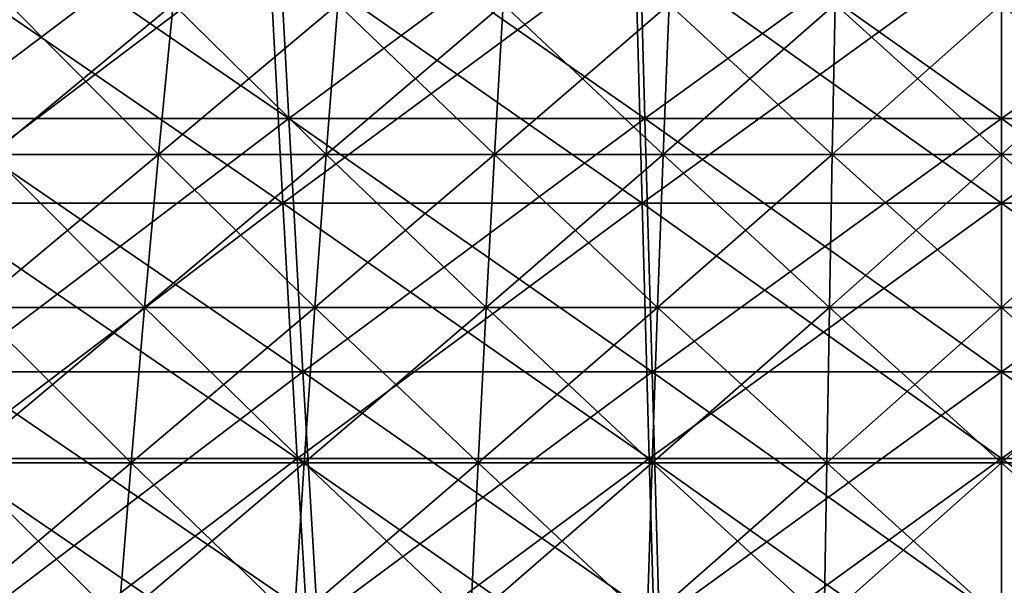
# Model space of a CAD drawing. Header units: millimetres. Extents: x -250 to 250, y -45 to 4150.
# Tile 457 of 656: x -16 to 0, y 3977 to 3986. Entities that reach past the tile are written whole.
import ezdxf

# ---------------------------------------------------------------- set-up
doc = ezdxf.new("R2010")
doc.units = ezdxf.units.MM
doc.header["$LTSCALE"] = 81.481481
for name, color, linetype in [('19', 7, 'CONTINUOUS'), ('20', 7, 'CONTINUOUS'), ('21', 7, 'CONTINUOUS'), ('22', 7, 'CONTINUOUS'), ('23', 7, 'CONTINUOUS'), ('24', 7, 'CONTINUOUS')]:
    doc.layers.add(name, color=color, linetype=linetype)

msp = doc.modelspace()

# ---------------------------------------------------------------- linework, layer by layer
at = {"layer": '19', "color": 7, "linetype": 'CONTINUOUS'}
for points in [[(-11.703, 3987.635, -189.738), (-17.205, 3983.475, -185.67), (-17.54, 3987.635, -189.288), (-11.703, 3987.635, -189.738)], [(-11.479, 3983.475, -186.112), (-17.205, 3983.475, -185.67), (-11.703, 3987.635, -189.738), (-11.479, 3983.475, -186.112)], [(-5.854, 3987.635, -190.009), (-11.479, 3983.475, -186.112), (-11.703, 3987.635, -189.738), (-5.854, 3987.635, -190.009)], [(-5.742, 3983.475, -186.377), (-11.479, 3983.475, -186.112), (-5.854, 3987.635, -190.009), (-5.742, 3983.475, -186.377)], [(0, 3987.635, -190.099), (-5.742, 3983.475, -186.377), (-5.854, 3987.635, -190.009), (0, 3987.635, -190.099)], [(0, 3983.475, -186.466), (-5.742, 3983.475, -186.377), (0, 3987.635, -190.099), (0, 3983.475, -186.466)], [(5.742, 3983.475, -186.377), (0, 3983.475, -186.466), (5.854, 3987.635, -190.009), (5.742, 3983.475, -186.377)], [(5.854, 3987.635, -190.009), (0, 3983.475, -186.466), (0, 3987.635, -190.099), (5.854, 3987.635, -190.009)], [(-11.479, 3983.475, -186.112), (-16.861, 3979.397, -181.963), (-17.205, 3983.475, -185.67), (-11.479, 3983.475, -186.112)], [(-11.25, 3979.397, -182.395), (-16.861, 3979.397, -181.963), (-11.479, 3983.475, -186.112), (-11.25, 3979.397, -182.395)], [(-5.742, 3983.475, -186.377), (-11.25, 3979.397, -182.395), (-11.479, 3983.475, -186.112), (-5.742, 3983.475, -186.377)], [(-5.628, 3979.397, -182.655), (-11.25, 3979.397, -182.395), (-5.742, 3983.475, -186.377), (-5.628, 3979.397, -182.655)], [(0, 3983.475, -186.466), (-5.628, 3979.397, -182.655), (-5.742, 3983.475, -186.377), (0, 3983.475, -186.466)], [(0, 3979.397, -182.742), (-5.628, 3979.397, -182.655), (0, 3983.475, -186.466), (0, 3979.397, -182.742)], [(5.628, 3979.397, -182.655), (0, 3979.397, -182.742), (5.742, 3983.475, -186.377), (5.628, 3979.397, -182.655)], [(5.742, 3983.475, -186.377), (0, 3979.397, -182.742), (0, 3983.475, -186.466), (5.742, 3983.475, -186.377)], [(-11.25, 3979.397, -182.395), (-16.509, 3975.402, -178.166), (-16.861, 3979.397, -181.963), (-11.25, 3979.397, -182.395)], [(-11.015, 3975.402, -178.59), (-16.509, 3975.402, -178.166), (-11.25, 3979.397, -182.395), (-11.015, 3975.402, -178.59)], [(-5.628, 3979.397, -182.655), (-11.015, 3975.402, -178.59), (-11.25, 3979.397, -182.395), (-5.628, 3979.397, -182.655)], [(-5.51, 3975.402, -178.844), (-11.015, 3975.402, -178.59), (-5.628, 3979.397, -182.655), (-5.51, 3975.402, -178.844)], [(0, 3979.397, -182.742), (-5.51, 3975.402, -178.844), (-5.628, 3979.397, -182.655), (0, 3979.397, -182.742)], [(0, 3975.402, -178.929), (-5.51, 3975.402, -178.844), (0, 3979.397, -182.742), (0, 3975.402, -178.929)], [(5.51, 3975.402, -178.844), (0, 3975.402, -178.929), (5.628, 3979.397, -182.655), (5.51, 3975.402, -178.844)], [(5.628, 3979.397, -182.655), (0, 3975.402, -178.929), (0, 3979.397, -182.742), (5.628, 3979.397, -182.655)]]:
    msp.add_3dface(points, dxfattribs=at)
at = {"layer": '20', "color": 7, "linetype": 'CONTINUOUS'}
for points in [[(-17.205, 3983.475, 185.67), (-11.479, 3983.475, 186.112), (-17.54, 3987.635, 189.288), (-17.205, 3983.475, 185.67)], [(-17.54, 3987.635, 189.288), (-11.479, 3983.475, 186.112), (-11.703, 3987.635, 189.738), (-17.54, 3987.635, 189.288)], [(-11.479, 3983.475, 186.112), (-5.742, 3983.475, 186.377), (-11.703, 3987.635, 189.738), (-11.479, 3983.475, 186.112)], [(-11.703, 3987.635, 189.738), (-5.742, 3983.475, 186.377), (-5.854, 3987.635, 190.009), (-11.703, 3987.635, 189.738)], [(-5.742, 3983.475, 186.377), (0, 3983.475, 186.466), (-5.854, 3987.635, 190.009), (-5.742, 3983.475, 186.377)], [(-5.854, 3987.635, 190.009), (0, 3983.475, 186.466), (0, 3987.635, 190.099), (-5.854, 3987.635, 190.009)], [(0, 3983.475, 186.466), (5.742, 3983.475, 186.377), (0, 3987.635, 190.099), (0, 3983.475, 186.466)], [(0, 3987.635, 190.099), (5.742, 3983.475, 186.377), (5.854, 3987.635, 190.009), (0, 3987.635, 190.099)], [(-16.861, 3979.397, 181.963), (-11.25, 3979.397, 182.395), (-17.205, 3983.475, 185.67), (-16.861, 3979.397, 181.963)], [(-17.205, 3983.475, 185.67), (-11.25, 3979.397, 182.395), (-11.479, 3983.475, 186.112), (-17.205, 3983.475, 185.67)], [(-11.25, 3979.397, 182.395), (-5.628, 3979.397, 182.655), (-11.479, 3983.475, 186.112), (-11.25, 3979.397, 182.395)], [(-11.479, 3983.475, 186.112), (-5.628, 3979.397, 182.655), (-5.742, 3983.475, 186.377), (-11.479, 3983.475, 186.112)], [(-5.628, 3979.397, 182.655), (0, 3979.397, 182.742), (-5.742, 3983.475, 186.377), (-5.628, 3979.397, 182.655)], [(-5.742, 3983.475, 186.377), (0, 3979.397, 182.742), (0, 3983.475, 186.466), (-5.742, 3983.475, 186.377)], [(0, 3979.397, 182.742), (5.628, 3979.397, 182.655), (0, 3983.475, 186.466), (0, 3979.397, 182.742)], [(0, 3983.475, 186.466), (5.628, 3979.397, 182.655), (5.742, 3983.475, 186.377), (0, 3983.475, 186.466)], [(-16.509, 3975.402, 178.166), (-11.015, 3975.402, 178.59), (-16.861, 3979.397, 181.963), (-16.509, 3975.402, 178.166)], [(-16.861, 3979.397, 181.963), (-11.015, 3975.402, 178.59), (-11.25, 3979.397, 182.395), (-16.861, 3979.397, 181.963)], [(-11.015, 3975.402, 178.59), (-5.51, 3975.402, 178.844), (-11.25, 3979.397, 182.395), (-11.015, 3975.402, 178.59)], [(-11.25, 3979.397, 182.395), (-5.51, 3975.402, 178.844), (-5.628, 3979.397, 182.655), (-11.25, 3979.397, 182.395)], [(-5.51, 3975.402, 178.844), (0, 3975.402, 178.929), (-5.628, 3979.397, 182.655), (-5.51, 3975.402, 178.844)], [(-5.628, 3979.397, 182.655), (0, 3975.402, 178.929), (0, 3979.397, 182.742), (-5.628, 3979.397, 182.655)], [(0, 3975.402, 178.929), (5.51, 3975.402, 178.844), (0, 3979.397, 182.742), (0, 3975.402, 178.929)], [(0, 3979.397, 182.742), (5.51, 3975.402, 178.844), (5.628, 3979.397, 182.655), (0, 3979.397, 182.742)]]:
    msp.add_3dface(points, dxfattribs=at)
at = {"layer": '21', "color": 7, "linetype": 'CONTINUOUS'}
for points in [[(-11.61, 3988.952, 188.236), (-17.069, 3984.826, 184.201), (-17.401, 3988.952, 187.789), (-11.61, 3988.952, 188.236)], [(-11.388, 3984.826, 184.64), (-17.069, 3984.826, 184.201), (-11.61, 3988.952, 188.236), (-11.388, 3984.826, 184.64)], [(-5.808, 3988.952, 188.504), (-11.388, 3984.826, 184.64), (-11.61, 3988.952, 188.236), (-5.808, 3988.952, 188.504)], [(-5.697, 3984.826, 184.903), (-11.388, 3984.826, 184.64), (-5.808, 3988.952, 188.504), (-5.697, 3984.826, 184.903)], [(0, 3988.952, 188.593), (-5.697, 3984.826, 184.903), (-5.808, 3988.952, 188.504), (0, 3988.952, 188.593)], [(0, 3984.826, 184.991), (-5.697, 3984.826, 184.903), (0, 3988.952, 188.593), (0, 3984.826, 184.991)], [(5.697, 3984.826, 184.903), (0, 3984.826, 184.991), (5.808, 3988.952, 188.504), (5.697, 3984.826, 184.903)], [(5.808, 3988.952, 188.504), (0, 3984.826, 184.991), (0, 3988.952, 188.593), (5.808, 3988.952, 188.504)], [(-11.388, 3984.826, 184.64), (-16.728, 3980.78, 180.524), (-17.069, 3984.826, 184.201), (-11.388, 3984.826, 184.64)], [(-11.161, 3980.78, 180.954), (-16.728, 3980.78, 180.524), (-11.388, 3984.826, 184.64), (-11.161, 3980.78, 180.954)], [(-5.697, 3984.826, 184.903), (-11.161, 3980.78, 180.954), (-11.388, 3984.826, 184.64), (-5.697, 3984.826, 184.903)], [(-5.583, 3980.78, 181.211), (-11.161, 3980.78, 180.954), (-5.697, 3984.826, 184.903), (-5.583, 3980.78, 181.211)], [(0, 3984.826, 184.991), (-5.583, 3980.78, 181.211), (-5.697, 3984.826, 184.903), (0, 3984.826, 184.991)], [(0, 3980.78, 181.297), (-5.583, 3980.78, 181.211), (0, 3984.826, 184.991), (0, 3980.78, 181.297)], [(5.583, 3980.78, 181.211), (0, 3980.78, 181.297), (5.697, 3984.826, 184.903), (5.583, 3980.78, 181.211)], [(5.697, 3984.826, 184.903), (0, 3980.78, 181.297), (0, 3984.826, 184.991), (5.697, 3984.826, 184.903)], [(-11.161, 3980.78, 180.954), (-16.379, 3976.818, 176.759), (-16.728, 3980.78, 180.524), (-11.161, 3980.78, 180.954)], [(-10.928, 3976.818, 177.179), (-16.379, 3976.818, 176.759), (-11.161, 3980.78, 180.954), (-10.928, 3976.818, 177.179)], [(-5.583, 3980.78, 181.211), (-10.928, 3976.818, 177.179), (-11.161, 3980.78, 180.954), (-5.583, 3980.78, 181.211)], [(-5.467, 3976.818, 177.432), (-10.928, 3976.818, 177.179), (-5.583, 3980.78, 181.211), (-5.467, 3976.818, 177.432)], [(0, 3980.78, 181.297), (-5.467, 3976.818, 177.432), (-5.583, 3980.78, 181.211), (0, 3980.78, 181.297)], [(0, 3976.818, 177.516), (-5.467, 3976.818, 177.432), (0, 3980.78, 181.297), (0, 3976.818, 177.516)], [(5.467, 3976.818, 177.432), (0, 3976.818, 177.516), (5.583, 3980.78, 181.211), (5.467, 3976.818, 177.432)], [(5.583, 3980.78, 181.211), (0, 3976.818, 177.516), (0, 3980.78, 181.297), (5.583, 3980.78, 181.211)]]:
    msp.add_3dface(points, dxfattribs=at)
at = {"layer": '22', "color": 7, "linetype": 'CONTINUOUS'}
for points in [[(-17.069, 3984.826, -184.201), (-11.388, 3984.826, -184.64), (-17.401, 3988.952, -187.789), (-17.069, 3984.826, -184.201)], [(-17.401, 3988.952, -187.789), (-11.388, 3984.826, -184.64), (-11.61, 3988.952, -188.236), (-17.401, 3988.952, -187.789)], [(-11.388, 3984.826, -184.64), (-5.697, 3984.826, -184.903), (-11.61, 3988.952, -188.236), (-11.388, 3984.826, -184.64)], [(-11.61, 3988.952, -188.236), (-5.697, 3984.826, -184.903), (-5.808, 3988.952, -188.504), (-11.61, 3988.952, -188.236)], [(-5.697, 3984.826, -184.903), (0, 3984.826, -184.991), (-5.808, 3988.952, -188.504), (-5.697, 3984.826, -184.903)], [(-5.808, 3988.952, -188.504), (0, 3984.826, -184.991), (0, 3988.952, -188.593), (-5.808, 3988.952, -188.504)], [(0, 3984.826, -184.991), (5.697, 3984.826, -184.903), (0, 3988.952, -188.593), (0, 3984.826, -184.991)], [(0, 3988.952, -188.593), (5.697, 3984.826, -184.903), (5.808, 3988.952, -188.504), (0, 3988.952, -188.593)], [(-16.728, 3980.78, -180.524), (-11.161, 3980.78, -180.954), (-17.069, 3984.826, -184.201), (-16.728, 3980.78, -180.524)], [(-17.069, 3984.826, -184.201), (-11.161, 3980.78, -180.954), (-11.388, 3984.826, -184.64), (-17.069, 3984.826, -184.201)], [(-11.161, 3980.78, -180.954), (-5.583, 3980.78, -181.211), (-11.388, 3984.826, -184.64), (-11.161, 3980.78, -180.954)], [(-11.388, 3984.826, -184.64), (-5.583, 3980.78, -181.211), (-5.697, 3984.826, -184.903), (-11.388, 3984.826, -184.64)], [(-5.583, 3980.78, -181.211), (0, 3980.78, -181.297), (-5.697, 3984.826, -184.903), (-5.583, 3980.78, -181.211)], [(-5.697, 3984.826, -184.903), (0, 3980.78, -181.297), (0, 3984.826, -184.991), (-5.697, 3984.826, -184.903)], [(0, 3980.78, -181.297), (5.583, 3980.78, -181.211), (0, 3984.826, -184.991), (0, 3980.78, -181.297)], [(0, 3984.826, -184.991), (5.583, 3980.78, -181.211), (5.697, 3984.826, -184.903), (0, 3984.826, -184.991)], [(-16.379, 3976.818, -176.759), (-10.928, 3976.818, -177.179), (-16.728, 3980.78, -180.524), (-16.379, 3976.818, -176.759)], [(-16.728, 3980.78, -180.524), (-10.928, 3976.818, -177.179), (-11.161, 3980.78, -180.954), (-16.728, 3980.78, -180.524)], [(-10.928, 3976.818, -177.179), (-5.467, 3976.818, -177.432), (-11.161, 3980.78, -180.954), (-10.928, 3976.818, -177.179)], [(-11.161, 3980.78, -180.954), (-5.467, 3976.818, -177.432), (-5.583, 3980.78, -181.211), (-11.161, 3980.78, -180.954)], [(-5.467, 3976.818, -177.432), (0, 3976.818, -177.516), (-5.583, 3980.78, -181.211), (-5.467, 3976.818, -177.432)], [(-5.583, 3980.78, -181.211), (0, 3976.818, -177.516), (0, 3980.78, -181.297), (-5.583, 3980.78, -181.211)], [(0, 3976.818, -177.516), (5.467, 3976.818, -177.432), (0, 3980.78, -181.297), (0, 3976.818, -177.516)], [(0, 3980.78, -181.297), (5.467, 3976.818, -177.432), (5.583, 3980.78, -181.211), (0, 3980.78, -181.297)]]:
    msp.add_3dface(points, dxfattribs=at)
at = {"layer": '23', "color": 7, "linetype": 'CONTINUOUS'}
for points in [[(-16.133, 3984.251, 86.306), (-13.468, 3984.251, 86.762), (-15.854, 3986.652, 84.813), (-16.133, 3984.251, 86.306)], [(-15.854, 3986.652, 84.813), (-13.468, 3984.251, 86.762), (-13.235, 3986.652, 85.261), (-15.854, 3986.652, 84.813)], [(-13.468, 3984.251, 86.762), (-10.79, 3984.251, 87.136), (-13.235, 3986.652, 85.261), (-13.468, 3984.251, 86.762)], [(-13.235, 3986.652, 85.261), (-10.79, 3984.251, 87.136), (-10.603, 3986.652, 85.628), (-13.235, 3986.652, 85.261)], [(-10.79, 3984.251, 87.136), (-8.101, 3984.251, 87.427), (-10.603, 3986.652, 85.628), (-10.79, 3984.251, 87.136)], [(-10.603, 3986.652, 85.628), (-8.101, 3984.251, 87.427), (-7.961, 3986.652, 85.914), (-10.603, 3986.652, 85.628)], [(-8.101, 3984.251, 87.427), (-5.405, 3984.251, 87.635), (-7.961, 3986.652, 85.914), (-8.101, 3984.251, 87.427)], [(-7.961, 3986.652, 85.914), (-5.405, 3984.251, 87.635), (-5.312, 3986.652, 86.119), (-7.961, 3986.652, 85.914)], [(-5.405, 3984.251, 87.635), (-2.704, 3984.251, 87.76), (-5.312, 3986.652, 86.119), (-5.405, 3984.251, 87.635)], [(-5.312, 3986.652, 86.119), (-2.704, 3984.251, 87.76), (-2.657, 3986.652, 86.242), (-5.312, 3986.652, 86.119)], [(-2.704, 3984.251, 87.76), (0, 3984.251, 87.801), (-2.657, 3986.652, 86.242), (-2.704, 3984.251, 87.76)], [(-2.657, 3986.652, 86.242), (0, 3984.251, 87.801), (0, 3986.652, 86.282), (-2.657, 3986.652, 86.242)], [(0, 3984.251, 87.801), (2.704, 3984.251, 87.76), (0, 3986.652, 86.282), (0, 3984.251, 87.801)], [(0, 3986.652, 86.282), (2.704, 3984.251, 87.76), (2.657, 3986.652, 86.242), (0, 3986.652, 86.282)], [(-16.4, 3981.809, 87.733), (-13.691, 3981.809, 88.197), (-16.133, 3984.251, 86.306), (-16.4, 3981.809, 87.733)], [(-16.133, 3984.251, 86.306), (-13.691, 3981.809, 88.197), (-13.468, 3984.251, 86.762), (-16.133, 3984.251, 86.306)], [(-13.691, 3981.809, 88.197), (-10.968, 3981.809, 88.577), (-13.468, 3984.251, 86.762), (-13.691, 3981.809, 88.197)], [(-13.468, 3984.251, 86.762), (-10.968, 3981.809, 88.577), (-10.79, 3984.251, 87.136), (-13.468, 3984.251, 86.762)], [(-10.968, 3981.809, 88.577), (-8.235, 3981.809, 88.872), (-10.79, 3984.251, 87.136), (-10.968, 3981.809, 88.577)], [(-10.79, 3984.251, 87.136), (-8.235, 3981.809, 88.872), (-8.101, 3984.251, 87.427), (-10.79, 3984.251, 87.136)], [(-8.235, 3981.809, 88.872), (-5.495, 3981.809, 89.084), (-8.101, 3984.251, 87.427), (-8.235, 3981.809, 88.872)], [(-8.101, 3984.251, 87.427), (-5.495, 3981.809, 89.084), (-5.405, 3984.251, 87.635), (-8.101, 3984.251, 87.427)], [(-5.495, 3981.809, 89.084), (-2.749, 3981.809, 89.211), (-5.405, 3984.251, 87.635), (-5.495, 3981.809, 89.084)], [(-5.405, 3984.251, 87.635), (-2.749, 3981.809, 89.211), (-2.704, 3984.251, 87.76), (-5.405, 3984.251, 87.635)], [(-2.749, 3981.809, 89.211), (0, 3981.809, 89.253), (-2.704, 3984.251, 87.76), (-2.749, 3981.809, 89.211)], [(-2.704, 3984.251, 87.76), (0, 3981.809, 89.253), (0, 3984.251, 87.801), (-2.704, 3984.251, 87.76)], [(0, 3981.809, 89.253), (2.749, 3981.809, 89.211), (0, 3984.251, 87.801), (0, 3981.809, 89.253)], [(0, 3984.251, 87.801), (2.749, 3981.809, 89.211), (2.704, 3984.251, 87.76), (0, 3984.251, 87.801)], [(-16.655, 3979.328, 89.094), (-13.903, 3979.328, 89.564), (-16.4, 3981.809, 87.733), (-16.655, 3979.328, 89.094)], [(-16.4, 3981.809, 87.733), (-13.903, 3979.328, 89.564), (-13.691, 3981.809, 88.197), (-16.4, 3981.809, 87.733)], [(-13.903, 3979.328, 89.564), (-11.138, 3979.328, 89.95), (-13.691, 3981.809, 88.197), (-13.903, 3979.328, 89.564)], [(-13.691, 3981.809, 88.197), (-11.138, 3979.328, 89.95), (-10.968, 3981.809, 88.577), (-13.691, 3981.809, 88.197)], [(-11.138, 3979.328, 89.95), (-8.363, 3979.328, 90.25), (-10.968, 3981.809, 88.577), (-11.138, 3979.328, 89.95)], [(-10.968, 3981.809, 88.577), (-8.363, 3979.328, 90.25), (-8.235, 3981.809, 88.872), (-10.968, 3981.809, 88.577)], [(-8.363, 3979.328, 90.25), (-5.58, 3979.328, 90.465), (-8.235, 3981.809, 88.872), (-8.363, 3979.328, 90.25)], [(-8.235, 3981.809, 88.872), (-5.58, 3979.328, 90.465), (-5.495, 3981.809, 89.084), (-8.235, 3981.809, 88.872)], [(-5.58, 3979.328, 90.465), (-2.791, 3979.328, 90.594), (-5.495, 3981.809, 89.084), (-5.58, 3979.328, 90.465)], [(-5.495, 3981.809, 89.084), (-2.791, 3979.328, 90.594), (-2.749, 3981.809, 89.211), (-5.495, 3981.809, 89.084)], [(-2.791, 3979.328, 90.594), (0, 3979.328, 90.637), (-2.749, 3981.809, 89.211), (-2.791, 3979.328, 90.594)], [(-2.749, 3981.809, 89.211), (0, 3979.328, 90.637), (0, 3981.809, 89.253), (-2.749, 3981.809, 89.211)], [(0, 3979.328, 90.637), (2.791, 3979.328, 90.594), (0, 3981.809, 89.253), (0, 3979.328, 90.637)], [(0, 3981.809, 89.253), (2.791, 3979.328, 90.594), (2.749, 3981.809, 89.211), (0, 3981.809, 89.253)], [(-16.896, 3976.809, 90.386), (-14.105, 3976.809, 90.864), (-16.655, 3979.328, 89.094), (-16.896, 3976.809, 90.386)], [(-16.655, 3979.328, 89.094), (-14.105, 3976.809, 90.864), (-13.903, 3979.328, 89.564), (-16.655, 3979.328, 89.094)], [(-14.105, 3976.809, 90.864), (-11.3, 3976.809, 91.255), (-13.903, 3979.328, 89.564), (-14.105, 3976.809, 90.864)], [(-13.903, 3979.328, 89.564), (-11.3, 3976.809, 91.255), (-11.138, 3979.328, 89.95), (-13.903, 3979.328, 89.564)], [(-11.3, 3976.809, 91.255), (-8.484, 3976.809, 91.56), (-11.138, 3979.328, 89.95), (-11.3, 3976.809, 91.255)], [(-11.138, 3979.328, 89.95), (-8.484, 3976.809, 91.56), (-8.363, 3979.328, 90.25), (-11.138, 3979.328, 89.95)], [(-8.484, 3976.809, 91.56), (-5.661, 3976.809, 91.778), (-8.363, 3979.328, 90.25), (-8.484, 3976.809, 91.56)], [(-8.363, 3979.328, 90.25), (-5.661, 3976.809, 91.778), (-5.58, 3979.328, 90.465), (-8.363, 3979.328, 90.25)], [(-5.661, 3976.809, 91.778), (-2.832, 3976.809, 91.909), (-5.58, 3979.328, 90.465), (-5.661, 3976.809, 91.778)], [(-5.58, 3979.328, 90.465), (-2.832, 3976.809, 91.909), (-2.791, 3979.328, 90.594), (-5.58, 3979.328, 90.465)], [(-2.832, 3976.809, 91.909), (0, 3976.809, 91.952), (-2.791, 3979.328, 90.594), (-2.832, 3976.809, 91.909)], [(-2.791, 3979.328, 90.594), (0, 3976.809, 91.952), (0, 3979.328, 90.637), (-2.791, 3979.328, 90.594)], [(0, 3976.809, 91.952), (2.832, 3976.809, 91.909), (0, 3979.328, 90.637), (0, 3976.809, 91.952)], [(0, 3979.328, 90.637), (2.832, 3976.809, 91.909), (2.791, 3979.328, 90.594), (0, 3979.328, 90.637)]]:
    msp.add_3dface(points, dxfattribs=at)
at = {"layer": '24', "color": 7, "linetype": 'CONTINUOUS'}
for points in [[(-13.468, 3984.251, -86.762), (-16.133, 3984.251, -86.306), (-13.235, 3986.652, -85.261), (-13.468, 3984.251, -86.762)], [(-13.235, 3986.652, -85.261), (-16.133, 3984.251, -86.306), (-15.854, 3986.652, -84.813), (-13.235, 3986.652, -85.261)], [(-10.79, 3984.251, -87.136), (-13.468, 3984.251, -86.762), (-10.603, 3986.652, -85.628), (-10.79, 3984.251, -87.136)], [(-10.603, 3986.652, -85.628), (-13.468, 3984.251, -86.762), (-13.235, 3986.652, -85.261), (-10.603, 3986.652, -85.628)], [(-8.101, 3984.251, -87.427), (-10.79, 3984.251, -87.136), (-7.961, 3986.652, -85.914), (-8.101, 3984.251, -87.427)], [(-7.961, 3986.652, -85.914), (-10.79, 3984.251, -87.136), (-10.603, 3986.652, -85.628), (-7.961, 3986.652, -85.914)], [(-5.405, 3984.251, -87.635), (-8.101, 3984.251, -87.427), (-5.312, 3986.652, -86.119), (-5.405, 3984.251, -87.635)], [(-5.312, 3986.652, -86.119), (-8.101, 3984.251, -87.427), (-7.961, 3986.652, -85.914), (-5.312, 3986.652, -86.119)], [(-2.704, 3984.251, -87.76), (-5.405, 3984.251, -87.635), (-2.657, 3986.652, -86.242), (-2.704, 3984.251, -87.76)], [(-2.657, 3986.652, -86.242), (-5.405, 3984.251, -87.635), (-5.312, 3986.652, -86.119), (-2.657, 3986.652, -86.242)], [(0, 3984.251, -87.801), (-2.704, 3984.251, -87.76), (0, 3986.652, -86.282), (0, 3984.251, -87.801)], [(0, 3986.652, -86.282), (-2.704, 3984.251, -87.76), (-2.657, 3986.652, -86.242), (0, 3986.652, -86.282)], [(2.704, 3984.251, -87.76), (0, 3984.251, -87.801), (2.657, 3986.652, -86.242), (2.704, 3984.251, -87.76)], [(2.657, 3986.652, -86.242), (0, 3984.251, -87.801), (0, 3986.652, -86.282), (2.657, 3986.652, -86.242)], [(-13.691, 3981.809, -88.197), (-16.4, 3981.809, -87.733), (-13.468, 3984.251, -86.762), (-13.691, 3981.809, -88.197)], [(-13.468, 3984.251, -86.762), (-16.4, 3981.809, -87.733), (-16.133, 3984.251, -86.306), (-13.468, 3984.251, -86.762)], [(-10.968, 3981.809, -88.577), (-13.691, 3981.809, -88.197), (-10.79, 3984.251, -87.136), (-10.968, 3981.809, -88.577)], [(-10.79, 3984.251, -87.136), (-13.691, 3981.809, -88.197), (-13.468, 3984.251, -86.762), (-10.79, 3984.251, -87.136)], [(-8.235, 3981.809, -88.872), (-10.968, 3981.809, -88.577), (-8.101, 3984.251, -87.427), (-8.235, 3981.809, -88.872)], [(-8.101, 3984.251, -87.427), (-10.968, 3981.809, -88.577), (-10.79, 3984.251, -87.136), (-8.101, 3984.251, -87.427)], [(-5.495, 3981.809, -89.084), (-8.235, 3981.809, -88.872), (-5.405, 3984.251, -87.635), (-5.495, 3981.809, -89.084)], [(-5.405, 3984.251, -87.635), (-8.235, 3981.809, -88.872), (-8.101, 3984.251, -87.427), (-5.405, 3984.251, -87.635)], [(-2.749, 3981.809, -89.211), (-5.495, 3981.809, -89.084), (-2.704, 3984.251, -87.76), (-2.749, 3981.809, -89.211)], [(-2.704, 3984.251, -87.76), (-5.495, 3981.809, -89.084), (-5.405, 3984.251, -87.635), (-2.704, 3984.251, -87.76)], [(0, 3981.809, -89.253), (-2.749, 3981.809, -89.211), (0, 3984.251, -87.801), (0, 3981.809, -89.253)], [(0, 3984.251, -87.801), (-2.749, 3981.809, -89.211), (-2.704, 3984.251, -87.76), (0, 3984.251, -87.801)], [(2.749, 3981.809, -89.211), (0, 3981.809, -89.253), (2.704, 3984.251, -87.76), (2.749, 3981.809, -89.211)], [(2.704, 3984.251, -87.76), (0, 3981.809, -89.253), (0, 3984.251, -87.801), (2.704, 3984.251, -87.76)], [(-13.903, 3979.328, -89.564), (-16.655, 3979.328, -89.094), (-13.691, 3981.809, -88.197), (-13.903, 3979.328, -89.564)], [(-13.691, 3981.809, -88.197), (-16.655, 3979.328, -89.094), (-16.4, 3981.809, -87.733), (-13.691, 3981.809, -88.197)], [(-11.138, 3979.328, -89.95), (-13.903, 3979.328, -89.564), (-10.968, 3981.809, -88.577), (-11.138, 3979.328, -89.95)], [(-10.968, 3981.809, -88.577), (-13.903, 3979.328, -89.564), (-13.691, 3981.809, -88.197), (-10.968, 3981.809, -88.577)], [(-8.363, 3979.328, -90.25), (-11.138, 3979.328, -89.95), (-8.235, 3981.809, -88.872), (-8.363, 3979.328, -90.25)], [(-8.235, 3981.809, -88.872), (-11.138, 3979.328, -89.95), (-10.968, 3981.809, -88.577), (-8.235, 3981.809, -88.872)], [(-5.58, 3979.328, -90.465), (-8.363, 3979.328, -90.25), (-5.495, 3981.809, -89.084), (-5.58, 3979.328, -90.465)], [(-5.495, 3981.809, -89.084), (-8.363, 3979.328, -90.25), (-8.235, 3981.809, -88.872), (-5.495, 3981.809, -89.084)], [(-2.791, 3979.328, -90.594), (-5.58, 3979.328, -90.465), (-2.749, 3981.809, -89.211), (-2.791, 3979.328, -90.594)], [(-2.749, 3981.809, -89.211), (-5.58, 3979.328, -90.465), (-5.495, 3981.809, -89.084), (-2.749, 3981.809, -89.211)], [(0, 3979.328, -90.637), (-2.791, 3979.328, -90.594), (0, 3981.809, -89.253), (0, 3979.328, -90.637)], [(0, 3981.809, -89.253), (-2.791, 3979.328, -90.594), (-2.749, 3981.809, -89.211), (0, 3981.809, -89.253)], [(2.791, 3979.328, -90.594), (0, 3979.328, -90.637), (2.749, 3981.809, -89.211), (2.791, 3979.328, -90.594)], [(2.749, 3981.809, -89.211), (0, 3979.328, -90.637), (0, 3981.809, -89.253), (2.749, 3981.809, -89.211)], [(-14.105, 3976.809, -90.864), (-16.896, 3976.809, -90.386), (-13.903, 3979.328, -89.564), (-14.105, 3976.809, -90.864)], [(-13.903, 3979.328, -89.564), (-16.896, 3976.809, -90.386), (-16.655, 3979.328, -89.094), (-13.903, 3979.328, -89.564)], [(-11.3, 3976.809, -91.255), (-14.105, 3976.809, -90.864), (-11.138, 3979.328, -89.95), (-11.3, 3976.809, -91.255)], [(-11.138, 3979.328, -89.95), (-14.105, 3976.809, -90.864), (-13.903, 3979.328, -89.564), (-11.138, 3979.328, -89.95)], [(-8.484, 3976.809, -91.56), (-11.3, 3976.809, -91.255), (-8.363, 3979.328, -90.25), (-8.484, 3976.809, -91.56)], [(-8.363, 3979.328, -90.25), (-11.3, 3976.809, -91.255), (-11.138, 3979.328, -89.95), (-8.363, 3979.328, -90.25)], [(-5.661, 3976.809, -91.778), (-8.484, 3976.809, -91.56), (-5.58, 3979.328, -90.465), (-5.661, 3976.809, -91.778)], [(-5.58, 3979.328, -90.465), (-8.484, 3976.809, -91.56), (-8.363, 3979.328, -90.25), (-5.58, 3979.328, -90.465)], [(-2.832, 3976.809, -91.909), (-5.661, 3976.809, -91.778), (-2.791, 3979.328, -90.594), (-2.832, 3976.809, -91.909)], [(-2.791, 3979.328, -90.594), (-5.661, 3976.809, -91.778), (-5.58, 3979.328, -90.465), (-2.791, 3979.328, -90.594)], [(0, 3976.809, -91.952), (-2.832, 3976.809, -91.909), (0, 3979.328, -90.637), (0, 3976.809, -91.952)], [(0, 3979.328, -90.637), (-2.832, 3976.809, -91.909), (-2.791, 3979.328, -90.594), (0, 3979.328, -90.637)], [(2.832, 3976.809, -91.909), (0, 3976.809, -91.952), (2.791, 3979.328, -90.594), (2.832, 3976.809, -91.909)], [(2.791, 3979.328, -90.594), (0, 3976.809, -91.952), (0, 3979.328, -90.637), (2.791, 3979.328, -90.594)]]:
    msp.add_3dface(points, dxfattribs=at)

doc.saveas('drawing.dxf')
